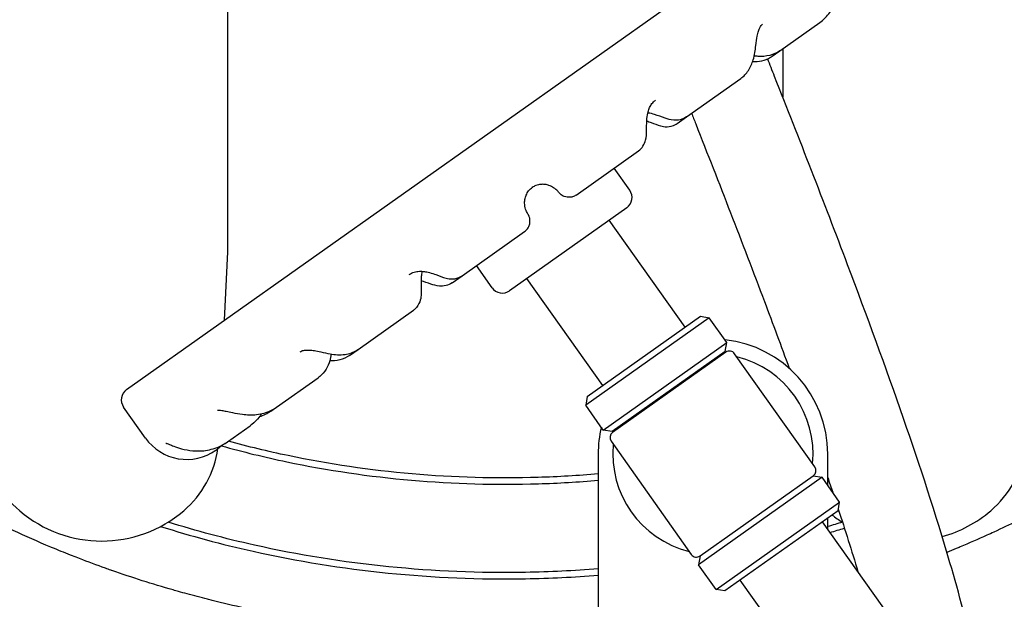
# Model space of a CAD drawing. Header units: inches. Extents: x 18 to 846, y -44 to 561.
# Tile 511 of 637: x 726.8 to 736.56, y 105.44 to 111.18. Entities that reach past the tile are written whole.
import ezdxf

# ---------------------------------------------------------------- set-up
doc = ezdxf.new("R2010")
doc.units = ezdxf.units.IN
doc.header["$LTSCALE"] = 24
doc.header["$MEASUREMENT"] = 0
doc.layers.add('Visible (ANSI)', color=7, linetype='Continuous', lineweight=30)

msp = doc.modelspace()

# ---------------------------------------------------------------- linework, layer by layer
at = {"layer": 'Visible (ANSI)'}
for p, q in [((728.86118, 110.84296), (728.86118, 114.44504)), ((727.85833, 107.5193), (735.00092, 112.5736)), ((734.33139, 110.87477), (734.72751, 111.15508)), ((734.2582, 110.82298), (734.33139, 110.87477)), ((734.36118, 110.89586), (734.36118, 110.84296)), ((728.86118, 108.88259), (728.86118, 110.84296)), ((734.36118, 110.84296), (734.36118, 110.41778)), ((733.40683, 110.22053), (733.94577, 110.60189)), ((733.31347, 110.15446), (733.40683, 110.22053)), ((732.31345, 109.44683), (732.93021, 109.88326)), ((732.84461, 109.49412), (732.68968, 109.71306)), ((732.81478, 109.31988), (731.654, 108.49848)), ((733.39346, 108.13681), (732.64254, 109.198)), ((731.18315, 108.64699), (731.80333, 109.08585)), ((728.82883, 108.20608), (728.86118, 108.88259)), ((731.47976, 108.52832), (731.32483, 108.74725)), ((731.08431, 108.57705), (731.18315, 108.64699)), ((732.57716, 107.55918), (731.82624, 108.62036)), ((730.15225, 107.9175), (730.70105, 108.30585)), ((732.42411, 107.45087), (733.54652, 108.24512)), ((733.54652, 108.24512), (733.63364, 108.2302)), ((733.63364, 108.2302), (732.40919, 107.36375)), ((733.80693, 107.98531), (733.63364, 108.2302)), ((732.58248, 107.11886), (733.80693, 107.98531)), ((733.79201, 107.89819), (733.80693, 107.98531)), ((730.06875, 107.85841), (730.15225, 107.9175)), ((733.79201, 107.89819), (732.6696, 107.10395)), ((733.79779, 107.89003), (732.67538, 107.09578)), ((734.67915, 106.75271), (733.88491, 107.87511)), ((733.64473, 107.78172), (733.63895, 107.78989)), ((734.41484, 107.76073), (734.41586, 107.73935)), ((729.34508, 107.34633), (729.75632, 107.63733)), ((732.42411, 107.45087), (732.40919, 107.36375)), ((732.58248, 107.11886), (732.40919, 107.36375)), ((728.04511, 107.03895), (727.8285, 107.34506)), ((729.28701, 107.30523), (729.34508, 107.34633)), ((728.85902, 107.00237), (729.08308, 107.16093)), ((732.82843, 107.20409), (732.82266, 107.21225)), ((732.6696, 107.10395), (732.58248, 107.11886)), ((728.83337, 106.98422), (728.85902, 107.00237)), ((732.66046, 107.00866), (733.45471, 105.88626)), ((728.74207, 106.91962), (728.76254, 106.93411)), ((732.53231, 106.88068), (732.53231, 105.3499)), ((734.80731, 106.5716), (734.80731, 106.88068)), ((734.75136, 106.65067), (733.52691, 105.78422)), ((733.54183, 105.87134), (734.66424, 106.66558)), ((734.66424, 106.66558), (734.75136, 106.65067)), ((734.92465, 106.40578), (734.75136, 106.65067)), ((733.7002, 105.53933), (734.92465, 106.40578)), ((734.90973, 106.31866), (734.92465, 106.40578)), ((734.90973, 106.31866), (733.78732, 105.52441)), ((735.43539, 105.2512), (734.75667, 106.21035)), ((734.80731, 106.1388), (734.80731, 106.24618)), ((733.54183, 105.87134), (733.52691, 105.78422)), ((733.7002, 105.53933), (733.52691, 105.78422)), ((734.6191, 104.67357), (733.94038, 105.63272)), ((733.78732, 105.52441), (733.7002, 105.53933))]:
    msp.add_line(p, q, dxfattribs=at)
for centre, radius, start, end in [((731.61118, 111.644), 14.5, 101.940544, 198.821487), ((731.61118, 111.644), 14.5, 341.178513, 78.059456), ((731.61118, 111.644), 12.75, 103.608961, 257.832657), ((731.61118, 111.644), 12.75, 304.209033, 76.391039), ((732.74257, 109.42191), 0.125, 305.284259, 35.284259), ((731.5818, 108.60052), 0.125, 215.284259, 305.284259), ((733.66981, 106.88068), 1.1375, 0, 84.034652), ((733.66981, 106.88068), 0.9925, 84.367988, 85.257404), ((733.83389, 107.83901), 0.0625, 35.284259, 125.284259), ((733.66981, 106.88068), 0.9925, 354.367988, 76.20053), ((727.93053, 107.41727), 0.125, 125.284259, 215.284259), ((733.66981, 106.88068), 1.1375, 166.533866, 180), ((732.71148, 107.04476), 0.0625, 125.284259, 215.284259), ((733.66981, 106.88068), 0.9925, 165.311115, 166.20053), ((731.61118, 111.644), 13.375, 200.472453, 260.876039), ((731.61118, 111.644), 12.875, 201.305447, 258.337129), ((728.45326, 107.32777), 0.5, 215.284259, 305.284259), ((733.66981, 106.88068), 0.9925, 174.367988, 256.20053), ((727.44859, 107.0791), 1, 187.965548, 229.428759), ((727.77378, 107.0791), 1, 310.571241, 351.693692), ((735.77378, 107.0791), 1, 310.571241, 352.034452), ((734.62813, 106.7166), 0.0625, 305.284259, 35.284259), ((727.61118, 107.269), 1.25, 229.428759, 310.571241), ((735.61118, 107.269), 1.25, 285.325033, 310.571241), ((735.61118, 107.269), 1.25, 232.529525, 238.264999), ((733.50573, 105.92236), 0.0625, 215.284259, 305.284259)]:
    msp.add_arc(centre, radius, start, end, dxfattribs=at)
for points, knots in [([(733.56796, 120.05309), (733.75682, 120.02222), (733.94541, 119.98671), (734.1332, 119.94654), (734.14466, 119.94409), (734.15612, 119.94162), (734.16757, 119.93914), (734.27401, 119.91603), (734.38018, 119.89143), (734.48599, 119.86533), (734.49881, 119.86217), (734.51164, 119.85898), (734.52445, 119.85577), (734.74474, 119.80063), (734.96338, 119.73899), (735.17953, 119.67091), (735.19495, 119.66605), (735.21036, 119.66116), (735.22575, 119.65624), (735.31221, 119.6286), (735.39826, 119.59992), (735.48385, 119.57023), (735.49561, 119.56615), (735.50737, 119.56204), (735.51912, 119.55792), (735.53582, 119.55206), (735.55252, 119.54616), (735.5692, 119.54022), (735.77575, 119.46665), (735.98107, 119.38652), (736.18409, 119.29985), (736.2025, 119.29199), (736.22088, 119.28408), (736.23925, 119.27612), (736.32942, 119.23701), (736.41909, 119.19662), (736.50818, 119.15496), (736.52711, 119.14611), (736.54601, 119.1372), (736.56488, 119.12823), (736.60977, 119.10691), (736.6545, 119.08526), (736.69905, 119.06329), (736.84644, 118.99062), (736.99194, 118.91444), (737.1351, 118.83488), (737.15509, 118.82377), (737.17504, 118.8126), (737.19493, 118.80136), (737.22348, 118.78524), (737.25193, 118.76898), (737.28028, 118.75259), (737.31754, 118.73104), (737.35471, 118.70922), (737.39179, 118.68711), (737.40679, 118.67817), (737.42178, 118.66918), (737.43675, 118.66014), (737.45733, 118.64772), (737.47788, 118.63521), (737.4984, 118.62261), (737.68367, 118.50887), (737.8662, 118.38809), (738.04441, 118.26061), (738.06447, 118.24626), (738.08447, 118.23183), (738.10441, 118.21732), (738.18613, 118.15785), (738.2669, 118.09697), (738.34658, 118.03473), (738.36586, 118.01967), (738.38508, 118.00453), (738.40424, 117.98931), (738.54735, 117.87558), (738.68683, 117.7574), (738.82156, 117.63551), (738.85263, 117.6074), (738.88356, 117.57899), (738.91434, 117.55028), (738.91606, 117.54868), (738.91778, 117.54708), (738.91949, 117.54548), (738.93572, 117.53031), (738.95191, 117.51507), (738.96805, 117.49974), (739.03995, 117.43148), (739.11094, 117.3616), (739.1808, 117.29021), (739.19752, 117.27313), (739.21417, 117.25596), (739.23076, 117.2387), (739.34303, 117.12189), (739.45221, 117.00116), (739.55749, 116.87698), (739.57138, 116.86059), (739.5852, 116.84415), (739.59896, 116.82765), (739.62488, 116.79654), (739.65056, 116.76523), (739.67598, 116.73372), (739.68887, 116.71773), (739.7017, 116.70169), (739.71446, 116.6856), (739.77843, 116.60496), (739.84069, 116.52306), (739.90109, 116.44004), (739.91216, 116.42482), (739.92317, 116.40956), (739.93412, 116.39427), (739.95886, 116.35971), (739.98327, 116.32496), (740.00735, 116.29004), (740.01767, 116.27509), (740.02792, 116.2601), (740.03811, 116.24509), (740.04108, 116.2407), (740.04405, 116.23632), (740.04701, 116.23193), (740.10204, 116.15044), (740.15568, 116.06738), (740.20777, 115.98283), (740.21655, 115.96859), (740.22528, 115.95431), (740.23396, 115.93998), (740.25713, 115.90177), (740.27998, 115.86326), (740.30249, 115.82446), (740.31025, 115.81107), (740.31798, 115.79764), (740.32567, 115.78419), (740.37914, 115.69059), (740.43067, 115.59527), (740.47994, 115.49862), (740.4854, 115.48792), (740.49082, 115.47721), (740.49622, 115.46648), (740.51866, 115.42188), (740.5406, 115.37703), (740.56204, 115.33193), (740.56635, 115.32287), (740.57063, 115.3138), (740.5749, 115.30471), (740.62344, 115.20142), (740.66931, 115.09689), (740.71236, 114.99135), (740.71468, 114.98566), (740.717, 114.97996), (740.7193, 114.97426), (740.74029, 114.92238), (740.7606, 114.87026), (740.78022, 114.81794), (740.78175, 114.81386), (740.78327, 114.80979), (740.78479, 114.80571), (740.81957, 114.71235), (740.85213, 114.61832), (740.88242, 114.52378), (740.88839, 114.50513), (740.89429, 114.48643), (740.9001, 114.46769), (740.90048, 114.46647), (740.90086, 114.46524), (740.90124, 114.46401), (740.91896, 114.40674), (740.93593, 114.34905), (740.95207, 114.29108), (740.95215, 114.29079), (740.95223, 114.29051), (740.95231, 114.29023), (740.98433, 114.17518), (741.01316, 114.05888), (741.03863, 113.94161), (741.03951, 113.93757), (741.04039, 113.93353), (741.04126, 113.92949), (741.05299, 113.87497), (741.06399, 113.82024), (741.07426, 113.76533), (741.07542, 113.75911), (741.07657, 113.75289), (741.07772, 113.74667), (741.0982, 113.63521), (741.11565, 113.52301), (741.12996, 113.4103), (741.13135, 113.39933), (741.13272, 113.38835), (741.13405, 113.37738), (741.13994, 113.32888), (741.14524, 113.28035), (741.14996, 113.23181), (741.15126, 113.21847), (741.15251, 113.20513), (741.15372, 113.19179), (741.16332, 113.08569), (741.17012, 112.97957), (741.17414, 112.87362), (741.17481, 112.85594), (741.1754, 112.83827), (741.17591, 112.8206), (741.17714, 112.77842), (741.17793, 112.73627), (741.17827, 112.69417), (741.17844, 112.67435), (741.1785, 112.65453), (741.17847, 112.63473), (741.17846, 112.62505), (741.17842, 112.61538), (741.17836, 112.6057), (741.17779, 112.51572), (741.17522, 112.42555), (741.17063, 112.33531), (741.1694, 112.31129), (741.16804, 112.28728), (741.16653, 112.26325), (741.16428, 112.22756), (741.16172, 112.19186), (741.15885, 112.15617), (741.15675, 112.13009), (741.15448, 112.10402), (741.15204, 112.07795), (741.14332, 111.98483), (741.13244, 111.89171), (741.11947, 111.79918), (741.11528, 111.76926), (741.11087, 111.73939), (741.10624, 111.70958), (741.10168, 111.6802), (741.0969, 111.65087), (741.09192, 111.62161), (741.08658, 111.59018), (741.08099, 111.55882), (741.07517, 111.52754), (741.05901, 111.44075), (741.04103, 111.35453), (741.02129, 111.26896), (741.01354, 111.23534), (741.00551, 111.20182), (740.99722, 111.1684), (740.99533, 111.16078), (740.99342, 111.15316), (740.9915, 111.14555), (740.98717, 111.12838), (740.98277, 111.11125), (740.9783, 111.09415), (740.96933, 111.05981), (740.96008, 111.0256), (740.95056, 110.99151), (740.92878, 110.91356), (740.90556, 110.83627), (740.88097, 110.7597), (740.87275, 110.7341), (740.86437, 110.70859), (740.85585, 110.68316), (740.85261, 110.67349), (740.84934, 110.66382), (740.84605, 110.65416), (740.83991, 110.63612), (740.83368, 110.6181), (740.82737, 110.6001), (740.81488, 110.56446), (740.80206, 110.5289), (740.78893, 110.49343), (740.76303, 110.42354), (740.7359, 110.35401), (740.70756, 110.28492), (740.69275, 110.24882), (740.67761, 110.21284), (740.66215, 110.17699), (740.65531, 110.16113), (740.64841, 110.1453), (740.64145, 110.12949), (740.62549, 110.09328), (740.60921, 110.05721), (740.5926, 110.02128), (740.58416, 110.00301), (740.57563, 109.98478), (740.56702, 109.96659), (740.5443, 109.91858), (740.521, 109.87082), (740.49714, 109.82335), (740.47888, 109.78703), (740.46029, 109.75087), (740.44138, 109.71489), (740.43399, 109.70082), (740.42655, 109.68679), (740.41906, 109.67278), (740.39964, 109.63644), (740.37991, 109.60031), (740.35988, 109.56441), (740.33743, 109.52417), (740.31461, 109.48422), (740.29143, 109.44456), (740.27821, 109.42194), (740.26488, 109.39942), (740.25143, 109.377), (740.22987, 109.34103), (740.20801, 109.30531), (740.18586, 109.26984), (740.17795, 109.25716), (740.17, 109.24452), (740.16201, 109.2319), (740.13943, 109.19623), (740.11656, 109.16083), (740.09343, 109.12569), (740.05697, 109.07031), (740.01984, 109.01559), (739.98208, 108.96155), (739.94613, 108.91009), (739.90947, 108.85905), (739.87214, 108.80845), (739.84692, 108.77427), (739.82139, 108.74028), (739.79555, 108.7065), (739.75175, 108.64923), (739.70709, 108.59256), (739.6616, 108.53652), (739.63527, 108.50408), (739.60866, 108.47184), (739.58179, 108.43983), (739.53429, 108.38324), (739.48596, 108.32733), (739.43685, 108.27213), (739.36024, 108.18602), (739.28174, 108.10164), (739.20157, 108.0191), (739.17419, 107.9909), (739.14661, 107.96293), (739.11884, 107.93517), (739.06432, 107.88065), (739.00908, 107.82698), (738.95319, 107.77418), (738.93648, 107.7584), (738.91972, 107.7427), (738.90291, 107.72708), (738.89135, 107.71634), (738.87976, 107.70563), (738.86815, 107.69497), (738.83132, 107.66114), (738.79423, 107.62768), (738.7569, 107.5946), (738.73628, 107.57633), (738.71559, 107.55818), (738.69483, 107.54015), (738.61207, 107.46824), (738.52777, 107.39782), (738.44215, 107.329), (738.41119, 107.30412), (738.38006, 107.27944), (738.34876, 107.25498), (738.29368, 107.21193), (738.23807, 107.16952), (738.18198, 107.12777), (738.15066, 107.10446), (738.11918, 107.08135), (738.08756, 107.05845), (738.08609, 107.05739), (738.08462, 107.05632), (738.08315, 107.05526), (737.93714, 106.94965), (737.78799, 106.84842), (737.63626, 106.75165), (737.60651, 106.73269), (737.57667, 106.71389), (737.54674, 106.69526), (737.4821, 106.65505), (737.41702, 106.61564), (737.35155, 106.57704), (737.32357, 106.56054), (737.29552, 106.54419), (737.26741, 106.52799), (737.21935, 106.5003), (737.1711, 106.47305), (737.12266, 106.44622), (737.1207, 106.44513), (737.11874, 106.44405), (737.11678, 106.44296), (736.9994, 106.37807), (736.8806, 106.3155), (736.76053, 106.25529), (736.7355, 106.24274), (736.71042, 106.23029), (736.68528, 106.21794), (736.60901, 106.18048), (736.53226, 106.14396), (736.45505, 106.10838), (736.43126, 106.09742), (736.40743, 106.08655), (736.38356, 106.07577), (736.29592, 106.03618), (736.20772, 105.9978), (736.11903, 105.96064), (736.10609, 105.95521), (736.09313, 105.94981), (736.08017, 105.94444), (736.04971, 105.93182), (736.0192, 105.91934), (735.98863, 105.90701)], [0, 0, 0, 0, 0.01079038, 0.01079038, 0.01079038, 0.01144877, 0.01144877, 0.01144877, 0.01756808, 0.01756808, 0.01756808, 0.01830987, 0.01830987, 0.01830987, 0.03106085, 0.03106085, 0.03106085, 0.03197045, 0.03197045, 0.03197045, 0.03707926, 0.03707926, 0.03707926, 0.03778127, 0.03778127, 0.03778127, 0.03877888, 0.03877888, 0.03877888, 0.05112737, 0.05112737, 0.05112737, 0.05224684, 0.05224684, 0.05224684, 0.05774286, 0.05774286, 0.05774286, 0.05891065, 0.05891065, 0.05891065, 0.06168798, 0.06168798, 0.06168798, 0.07087448, 0.07087448, 0.07087448, 0.07215735, 0.07215735, 0.07215735, 0.07399765, 0.07399765, 0.07399765, 0.07641645, 0.07641645, 0.07641645, 0.07739504, 0.07739504, 0.07739504, 0.07874059, 0.07874059, 0.07874059, 0.09089101, 0.09089101, 0.09089101, 0.09225833, 0.09225833, 0.09225833, 0.09786091, 0.09786091, 0.09786091, 0.09921692, 0.09921692, 0.09921692, 0.10934859, 0.10934859, 0.10934859, 0.1116853, 0.1116853, 0.1116853, 0.11181565, 0.11181565, 0.11181565, 0.11304859, 0.11304859, 0.11304859, 0.11854059, 0.11854059, 0.11854059, 0.11985492, 0.11985492, 0.11985492, 0.12875114, 0.12875114, 0.12875114, 0.12992488, 0.12992488, 0.12992488, 0.13213725, 0.13213725, 0.13213725, 0.13325962, 0.13325962, 0.13325962, 0.13888546, 0.13888546, 0.13888546, 0.13991699, 0.13991699, 0.13991699, 0.14224804, 0.14224804, 0.14224804, 0.14324629, 0.14324629, 0.14324629, 0.1435377, 0.1435377, 0.1435377, 0.14894829, 0.14894829, 0.14894829, 0.14985972, 0.14985972, 0.14985972, 0.15229084, 0.15229084, 0.15229084, 0.15312986, 0.15312986, 0.15312986, 0.15896487, 0.15896487, 0.15896487, 0.15961073, 0.15961073, 0.15961073, 0.16229549, 0.16229549, 0.16229549, 0.16283511, 0.16283511, 0.16283511, 0.16897225, 0.16897225, 0.16897225, 0.16930348, 0.16930348, 0.16930348, 0.17231707, 0.17231707, 0.17231707, 0.1725517, 0.1725517, 0.1725517, 0.17792504, 0.17792504, 0.17792504, 0.178985, 0.178985, 0.178985, 0.17905439, 0.17905439, 0.17905439, 0.18229283, 0.18229283, 0.18229283, 0.18230853, 0.18230853, 0.18230853, 0.18873502, 0.18873502, 0.18873502, 0.18895648, 0.18895648, 0.18895648, 0.19194243, 0.19194243, 0.19194243, 0.1922804, 0.1922804, 0.1922804, 0.19833675, 0.19833675, 0.19833675, 0.19892617, 0.19892617, 0.19892617, 0.20153116, 0.20153116, 0.20153116, 0.20224716, 0.20224716, 0.20224716, 0.20794059, 0.20794059, 0.20794059, 0.20889037, 0.20889037, 0.20889037, 0.21115826, 0.21115826, 0.21115826, 0.21222596, 0.21222596, 0.21222596, 0.21274784, 0.21274784, 0.21274784, 0.21760256, 0.21760256, 0.21760256, 0.21889455, 0.21889455, 0.21889455, 0.22081427, 0.22081427, 0.22081427, 0.22221665, 0.22221665, 0.22221665, 0.22722592, 0.22722592, 0.22722592, 0.2288459, 0.2288459, 0.2288459, 0.2304425, 0.2304425, 0.2304425, 0.23215683, 0.23215683, 0.23215683, 0.23691219, 0.23691219, 0.23691219, 0.23878083, 0.23878083, 0.23878083, 0.23920716, 0.23920716, 0.23920716, 0.24016832, 0.24016832, 0.24016832, 0.24209777, 0.24209777, 0.24209777, 0.24650932, 0.24650932, 0.24650932, 0.24798402, 0.24798402, 0.24798402, 0.24854499, 0.24854499, 0.24854499, 0.24959243, 0.24959243, 0.24959243, 0.25166721, 0.25166721, 0.25166721, 0.25575648, 0.25575648, 0.25575648, 0.25789262, 0.25789262, 0.25789262, 0.25883761, 0.25883761, 0.25883761, 0.2610015, 0.2610015, 0.2610015, 0.26210154, 0.26210154, 0.26210154, 0.26500469, 0.26500469, 0.26500469, 0.26722569, 0.26722569, 0.26722569, 0.26809375, 0.26809375, 0.26809375, 0.27034676, 0.27034676, 0.27034676, 0.27287219, 0.27287219, 0.27287219, 0.27431215, 0.27431215, 0.27431215, 0.27662186, 0.27662186, 0.27662186, 0.27744767, 0.27744767, 0.27744767, 0.27978229, 0.27978229, 0.27978229, 0.28346173, 0.28346173, 0.28346173, 0.28696535, 0.28696535, 0.28696535, 0.28933264, 0.28933264, 0.28933264, 0.29334652, 0.29334652, 0.29334652, 0.29567039, 0.29567039, 0.29567039, 0.29977824, 0.29977824, 0.29977824, 0.30618691, 0.30618691, 0.30618691, 0.30837588, 0.30837588, 0.30837588, 0.31267455, 0.31267455, 0.31267455, 0.31395918, 0.31395918, 0.31395918, 0.31484219, 0.31484219, 0.31484219, 0.31764331, 0.31764331, 0.31764331, 0.31919023, 0.31919023, 0.31919023, 0.32535777, 0.32535777, 0.32535777, 0.32758773, 0.32758773, 0.32758773, 0.33151198, 0.33151198, 0.33151198, 0.33370286, 0.33370286, 0.33370286, 0.33380468, 0.33380468, 0.33380468, 0.34391678, 0.34391678, 0.34391678, 0.34589904, 0.34589904, 0.34589904, 0.35017903, 0.35017903, 0.35017903, 0.35200789, 0.35200789, 0.35200789, 0.35513353, 0.35513353, 0.35513353, 0.35526006, 0.35526006, 0.35526006, 0.36283109, 0.36283109, 0.36283109, 0.36440943, 0.36440943, 0.36440943, 0.36919787, 0.36919787, 0.36919787, 0.37067312, 0.37067312, 0.37067312, 0.37608944, 0.37608944, 0.37608944, 0.37687987, 0.37687987, 0.37687987, 0.37873666, 0.37873666, 0.37873666, 0.37873666]), ([(732.51791, 105.11038), (732.51229, 105.10997), (732.50666, 105.10955), (732.50103, 105.10914), (732.49598, 105.10877), (732.49093, 105.1084), (732.48588, 105.10804), (732.26203, 105.09197), (732.03781, 105.08209), (731.8138, 105.07838), (731.81277, 105.07837), (731.81174, 105.07835), (731.81071, 105.07833), (731.72427, 105.07692), (731.63786, 105.07643), (731.55148, 105.07685), (731.52493, 105.07698), (731.49838, 105.0772), (731.47181, 105.0775), (731.47108, 105.07751), (731.47035, 105.07752), (731.46962, 105.07752), (731.24033, 105.08018), (731.01059, 105.08929), (730.78122, 105.10491), (730.77674, 105.10522), (730.77226, 105.10552), (730.76779, 105.10583), (730.65522, 105.11363), (730.54275, 105.12298), (730.43047, 105.13391), (730.42399, 105.13454), (730.41751, 105.13517), (730.41103, 105.13581), (730.18435, 105.15823), (729.95851, 105.18703), (729.73405, 105.22217), (729.72355, 105.22381), (729.71305, 105.22547), (729.70256, 105.22714), (729.66868, 105.23253), (729.63485, 105.23807), (729.60105, 105.24376), (729.5302, 105.25567), (729.45939, 105.26824), (729.38865, 105.28146), (729.37635, 105.28376), (729.36404, 105.28608), (729.35174, 105.28842), (729.13572, 105.32951), (728.9204, 105.37672), (728.70661, 105.43006), (728.6908, 105.434), (728.67499, 105.43798), (728.6592, 105.44199), (728.59189, 105.45909), (728.52474, 105.47679), (728.45778, 105.4951), (728.42876, 105.50304), (728.39977, 105.51109), (728.37082, 105.51925), (728.35332, 105.52418), (728.33584, 105.52916), (728.31837, 105.53417), (728.11423, 105.59279), (727.91202, 105.65706), (727.71234, 105.7269), (727.70859, 105.72821), (727.70484, 105.72952), (727.7011, 105.73084), (727.68399, 105.73684), (727.6669, 105.74289), (727.64981, 105.74898), (727.56297, 105.77995), (727.47637, 105.81206), (727.39009, 105.84532), (727.36769, 105.85396), (727.34532, 105.86267), (727.32297, 105.87146), (727.26253, 105.89522), (727.20227, 105.91955), (727.1422, 105.94444), (727.12993, 105.94953), (727.11767, 105.95463), (727.10542, 105.95976), (726.98006, 106.01227), (726.8556, 106.06722), (726.73232, 106.12459), (726.70743, 106.13617), (726.68259, 106.14785), (726.6578, 106.15962), (726.57108, 106.20082), (726.48496, 106.24322), (726.39955, 106.28679), (726.37351, 106.30008), (726.34753, 106.31347), (726.32162, 106.32698), (726.24906, 106.36479), (726.17704, 106.40346), (726.1056, 106.44296), (726.0587, 106.46889), (726.01206, 106.49518), (725.96569, 106.52182), (725.89661, 106.56151), (725.82785, 106.60213), (725.7595, 106.64369), (725.73114, 106.66093), (725.70284, 106.67833), (725.67462, 106.69589), (725.59974, 106.7425), (725.52537, 106.79022), (725.45162, 106.83905), (725.42262, 106.85825), (725.39373, 106.87761), (725.36493, 106.89715), (725.28661, 106.95027), (725.20904, 107.00465), (725.13232, 107.06025), (725.04155, 107.12604), (724.95197, 107.19354), (724.86376, 107.26269), (724.83436, 107.28573), (724.80512, 107.30896), (724.77604, 107.33236), (724.71177, 107.38409), (724.64828, 107.43669), (724.58568, 107.49009), (724.55625, 107.51519), (724.52702, 107.54048), (724.49799, 107.56594), (724.48712, 107.57547), (724.47628, 107.58502), (724.46547, 107.5946), (724.46193, 107.59774), (724.45839, 107.60088), (724.45485, 107.60403), (724.41045, 107.6435), (724.36636, 107.68355), (724.32261, 107.72415), (724.23481, 107.80565), (724.1484, 107.88939), (724.06371, 107.97526), (724.03481, 108.00455), (724.00612, 108.03409), (723.97764, 108.06388), (723.92417, 108.11979), (723.87145, 108.17655), (723.81955, 108.23412), (723.80817, 108.24675), (723.79683, 108.25942), (723.78552, 108.27213), (723.76911, 108.29058), (723.75278, 108.30911), (723.73653, 108.32772), (723.64547, 108.43207), (723.55717, 108.53893), (723.47201, 108.64802), (723.44613, 108.68117), (723.42054, 108.71453), (723.39525, 108.74809), (723.38341, 108.76379), (723.37165, 108.77953), (723.35995, 108.79531), (723.33482, 108.82921), (723.31001, 108.86329), (723.28551, 108.89757), (723.26119, 108.93158), (723.23719, 108.96578), (723.21351, 109.00015), (723.19146, 109.03215), (723.16962, 109.0644), (723.14799, 109.09691), (723.1245, 109.13221), (723.10128, 109.1678), (723.07832, 109.20368), (723.06802, 109.21979), (723.05777, 109.23595), (723.04758, 109.25217), (723.02512, 109.2879), (723.00293, 109.32393), (722.98105, 109.36019), (722.96424, 109.38805), (722.94761, 109.41604), (722.93116, 109.44418), (722.90654, 109.4863), (722.88234, 109.52872), (722.85858, 109.57143), (722.8386, 109.60734), (722.81893, 109.64345), (722.79959, 109.67975), (722.78986, 109.698), (722.78022, 109.71629), (722.77065, 109.73464), (722.75198, 109.77046), (722.73361, 109.80647), (722.71557, 109.84265), (722.69508, 109.88375), (722.675, 109.92507), (722.65535, 109.96659), (722.63958, 109.99991), (722.62409, 110.03336), (722.60887, 110.06693), (722.59273, 110.10257), (722.5769, 110.13835), (722.56139, 110.17426), (722.55252, 110.19481), (722.54376, 110.21539), (722.5351, 110.23602), (722.52021, 110.27149), (722.50564, 110.30709), (722.49139, 110.3428), (722.46012, 110.42116), (722.43041, 110.50005), (722.4023, 110.57938), (722.38988, 110.61444), (722.37777, 110.64958), (722.36597, 110.6848), (722.36409, 110.69042), (722.36222, 110.69604), (722.36035, 110.70166), (722.35467, 110.71878), (722.34905, 110.73595), (722.3435, 110.75317), (722.33229, 110.78795), (722.32135, 110.82291), (722.31069, 110.85806), (722.28569, 110.94049), (722.26222, 111.02394), (722.24039, 111.10827), (722.23718, 111.12068), (722.23401, 111.1331), (722.23087, 111.14555), (722.22559, 111.16649), (722.22041, 111.18748), (722.21534, 111.20852), (722.20884, 111.23544), (722.20252, 111.26244), (722.19638, 111.28949), (722.18913, 111.32141), (722.18213, 111.35341), (722.17538, 111.38548), (722.14374, 111.53575), (722.11763, 111.68757), (722.09729, 111.84019), (722.09367, 111.86734), (722.09024, 111.89451), (722.08698, 111.9217), (722.06064, 112.14191), (722.04636, 112.3635), (722.04418, 112.58421), (722.04399, 112.60415), (722.04389, 112.62408), (722.04389, 112.644)], [0.44592512, 0.44592512, 0.44592512, 0.44592512, 0.44624305, 0.44624305, 0.44624305, 0.44652836, 0.44652836, 0.44652836, 0.45917487, 0.45917487, 0.45917487, 0.45923303, 0.45923303, 0.45923303, 0.46411314, 0.46411314, 0.46411314, 0.46561321, 0.46561321, 0.46561321, 0.4656545, 0.4656545, 0.4656545, 0.47860252, 0.47860252, 0.47860252, 0.47885529, 0.47885529, 0.47885529, 0.48520997, 0.48520997, 0.48520997, 0.48557678, 0.48557678, 0.48557678, 0.49840856, 0.49840856, 0.49840856, 0.49900895, 0.49900895, 0.49900895, 0.50094645, 0.50094645, 0.50094645, 0.50500758, 0.50500758, 0.50500758, 0.5057142, 0.5057142, 0.5057142, 0.5181201, 0.5181201, 0.5181201, 0.51903767, 0.51903767, 0.51903767, 0.52294765, 0.52294765, 0.52294765, 0.52464227, 0.52464227, 0.52464227, 0.52566643, 0.52566643, 0.52566643, 0.53763393, 0.53763393, 0.53763393, 0.53785865, 0.53785865, 0.53785865, 0.53888419, 0.53888419, 0.53888419, 0.54409695, 0.54409695, 0.54409695, 0.54545002, 0.54545002, 0.54545002, 0.54910892, 0.54910892, 0.54910892, 0.54985628, 0.54985628, 0.54985628, 0.55750363, 0.55750363, 0.55750363, 0.55904744, 0.55904744, 0.55904744, 0.56444859, 0.56444859, 0.56444859, 0.56609544, 0.56609544, 0.56609544, 0.57070762, 0.57070762, 0.57070762, 0.57373501, 0.57373501, 0.57373501, 0.57824481, 0.57824481, 0.57824481, 0.580116, 0.580116, 0.580116, 0.58508171, 0.58508171, 0.58508171, 0.58703376, 0.58703376, 0.58703376, 0.59234267, 0.59234267, 0.59234267, 0.59862474, 0.59862474, 0.59862474, 0.60071839, 0.60071839, 0.60071839, 0.60534489, 0.60534489, 0.60534489, 0.6075201, 0.6075201, 0.6075201, 0.60833423, 0.60833423, 0.60833423, 0.60860114, 0.60860114, 0.60860114, 0.61195112, 0.61195112, 0.61195112, 0.61867522, 0.61867522, 0.61867522, 0.62096918, 0.62096918, 0.62096918, 0.62527587, 0.62527587, 0.62527587, 0.62622063, 0.62622063, 0.62622063, 0.62759251, 0.62759251, 0.62759251, 0.63528419, 0.63528419, 0.63528419, 0.63762193, 0.63762193, 0.63762193, 0.63871554, 0.63871554, 0.63871554, 0.64106402, 0.64106402, 0.64106402, 0.64339464, 0.64339464, 0.64339464, 0.64556468, 0.64556468, 0.64556468, 0.64792095, 0.64792095, 0.64792095, 0.64897857, 0.64897857, 0.64897857, 0.65130863, 0.65130863, 0.65130863, 0.65309875, 0.65309875, 0.65309875, 0.65577883, 0.65577883, 0.65577883, 0.65803178, 0.65803178, 0.65803178, 0.6591642, 0.6591642, 0.6591642, 0.66137601, 0.66137601, 0.66137601, 0.66388838, 0.66388838, 0.66388838, 0.66590428, 0.66590428, 0.66590428, 0.66804425, 0.66804425, 0.66804425, 0.6692684, 0.6692684, 0.6692684, 0.67137378, 0.67137378, 0.67137378, 0.67599421, 0.67599421, 0.67599421, 0.67803638, 0.67803638, 0.67803638, 0.67836216, 0.67836216, 0.67836216, 0.67935442, 0.67935442, 0.67935442, 0.68135842, 0.68135842, 0.68135842, 0.6860584, 0.6860584, 0.6860584, 0.68674973, 0.68674973, 0.68674973, 0.68791288, 0.68791288, 0.68791288, 0.6894007, 0.6894007, 0.6894007, 0.6911566, 0.6911566, 0.6911566, 0.69938458, 0.69938458, 0.69938458, 0.70084809, 0.70084809, 0.70084809, 0.71269961, 0.71269961, 0.71269961, 0.71377035, 0.71377035, 0.71377035, 0.71377035]), ([(734.72751, 111.15508), (734.76609, 111.18238), (734.80027, 111.21689), (734.85586, 111.29533), (734.87711, 111.33991), (734.90849, 111.43368), (734.9179, 111.48298), (734.92939, 111.56252), (734.93278, 111.59416), (734.93869, 111.63959), (734.94115, 111.6556), (734.94573, 111.67812), (734.9478, 111.6859), (734.95107, 111.69582), (734.95234, 111.6986), (734.95305, 111.69998), (734.95314, 111.70013), (734.95314, 111.70013)], [10.5944063, 10.5944063, 10.5944063, 10.5944063, 10.8809829, 10.8809829, 11.1788497, 11.1788497, 11.4970001, 11.4970001, 11.7365947, 11.7365947, 11.9050048, 11.9050048, 12.0363899, 12.0363899, 12.149903, 12.149903, 12.1857901, 12.1857901, 12.1857901, 12.1857901]), ([(733.94577, 110.60189), (733.97556, 110.62298), (734.00122, 110.65003), (734.04323, 110.71335), (734.058, 110.7493), (734.08237, 110.83366), (734.08877, 110.88185), (734.09932, 110.96125), (734.10352, 110.99288), (734.11271, 111.03952), (734.11696, 111.05645), (734.12574, 111.08344), (734.13023, 111.09429), (734.13947, 111.11233), (734.14416, 111.1194), (734.1535, 111.13085), (734.15804, 111.13493), (734.16222, 111.13789)], [7.0438395, 7.0438395, 7.0438395, 7.0438395, 7.2827915, 7.2827915, 7.5489996, 7.5489996, 7.9046756, 7.9046756, 8.1633181, 8.1633181, 8.3375848, 8.3375848, 8.491579, 8.491579, 8.6500373, 8.6500373, 8.8222193, 8.8222193, 8.8222193, 8.8222193]), ([(734.33139, 110.87477), (734.3016, 110.85369), (734.26805, 110.83869), (734.19481, 110.8201), (734.15543, 110.81802), (734.10461, 110.8212), (734.09141, 110.82258), (734.07825, 110.82438)], [10.60218292, 10.60218292, 10.60218292, 10.60218292, 10.83971715, 10.83971715, 11.1037435, 11.1037435, 11.19746066, 11.19746066, 11.19746066, 11.19746066]), ([(734.06379, 110.77027), (734.09297, 110.76912), (734.12298, 110.77089), (734.18345, 110.78382), (734.21378, 110.79534), (734.24707, 110.81541), (734.2527, 110.81909), (734.2582, 110.82298)], [4.87393044, 4.87393044, 4.87393044, 4.87393044, 5.08110287, 5.08110287, 5.29306533, 5.29306533, 5.33743846, 5.33743846, 5.33743846, 5.33743846]), ([(736.46163, 103.80098), (736.4412, 103.9661), (736.41551, 104.1304), (736.38592, 104.29383), (736.35128, 104.48518), (736.31125, 104.67534), (736.19394, 105.18031), (736.10975, 105.49322), (735.8786, 106.28467), (735.72258, 106.76022), (735.38183, 107.74353), (735.19555, 108.25077), (734.76911, 109.37992), (734.52645, 110.00082), (734.25781, 110.67912), (734.23458, 110.73771), (734.21132, 110.7963)], [12.0182204, 12.0182204, 12.0182204, 12.0182204, 13.2760106, 13.2760106, 13.2760106, 14.7487208, 14.7487208, 17.2084432, 17.2084432, 21.0137403, 21.0137403, 25.126851, 25.126851, 30.2041559, 30.2041559, 30.6843454, 30.6843454, 30.6843454, 30.6843454]), ([(732.93021, 109.88326), (732.94883, 109.89644), (732.96464, 109.91352), (732.98941, 109.95164), (732.99727, 109.97243), (733.01047, 110.02297), (733.01173, 110.05052), (733.01311, 110.11411), (733.01184, 110.14999), (733.01531, 110.21074), (733.01816, 110.23484), (733.02691, 110.27441), (733.03179, 110.29025), (733.04369, 110.3191), (733.05064, 110.33203), (733.06716, 110.35636), (733.07709, 110.36747), (733.09143, 110.37988), (733.0953, 110.38291), (733.09924, 110.3857)], [10.5948756, 10.5948756, 10.5948756, 10.5948756, 10.7297081, 10.7297081, 10.8843909, 10.8843909, 11.1415969, 11.1415969, 11.4971823, 11.4971823, 11.7365458, 11.7365458, 11.9171261, 11.9171261, 12.0960724, 12.0960724, 12.3000118, 12.3000118, 12.3728024, 12.3728024, 12.3728024, 12.3728024]), ([(733.40683, 110.22053), (733.3882, 110.20735), (733.36681, 110.19811), (733.32256, 110.18744), (733.30026, 110.18694), (733.24797, 110.19142), (733.22142, 110.19953), (733.16042, 110.22006), (733.12639, 110.23393), (733.07069, 110.25094), (733.05011, 110.25606), (733.02814, 110.25956), (733.02595, 110.25989), (733.02378, 110.26019)], [7.0795408, 7.0795408, 7.0795408, 7.0795408, 7.2147153, 7.2147153, 7.3694813, 7.3694813, 7.6257126, 7.6257126, 7.9770388, 7.9770388, 8.1834998, 8.1834998, 8.2065019, 8.2065019, 8.2065019, 8.2065019]), ([(733.45728, 110.25623), (733.47122, 110.22101), (733.48515, 110.18579), (733.73031, 109.5654), (733.95879, 108.97923), (734.26345, 108.17104), (734.34535, 107.95101), (734.42594, 107.73055)], [9.5445186, 9.5445186, 9.5445186, 9.5445186, 9.8332257, 9.8332257, 14.629267, 14.629267, 16.4197662, 16.4197662, 16.4197662, 16.4197662]), ([(733.01359, 110.18059), (733.02809, 110.17575), (733.04233, 110.17043), (733.08706, 110.15319), (733.11579, 110.14075), (733.16927, 110.1269), (733.19016, 110.12295), (733.24054, 110.12363), (733.27159, 110.12969), (733.30448, 110.14843), (733.30905, 110.15134), (733.31347, 110.15446)], [9.7763179, 9.7763179, 9.7763179, 9.7763179, 9.92633526, 9.92633526, 10.25053592, 10.25053592, 10.42638899, 10.42638899, 10.61040394, 10.61040394, 10.64091456, 10.64091456, 10.64091456, 10.64091456]), ([(731.80333, 109.08585), (731.81424, 109.09357), (731.82376, 109.10308), (731.83907, 109.12343), (731.84446, 109.13416), (731.85277, 109.15609), (731.8546, 109.16645), (731.85686, 109.18783), (731.85608, 109.1965), (731.85394, 109.21407), (731.85215, 109.22002), (731.84912, 109.22999), (731.8478, 109.23332), (731.84543, 109.23914), (731.84444, 109.2413), (731.84225, 109.24592), (731.84126, 109.24781), (731.8383, 109.2534), (731.83692, 109.25577), (731.82995, 109.26803), (731.82411, 109.27796), (731.81139, 109.30946), (731.80529, 109.33001), (731.80228, 109.36968), (731.80286, 109.3862), (731.80841, 109.41754), (731.8127, 109.432), (731.82502, 109.46042), (731.83325, 109.47435), (731.85393, 109.5009), (731.86684, 109.51337), (731.88169, 109.52412), (731.88224, 109.52451), (731.88278, 109.5249)], [3.6867246, 3.6867246, 3.6867246, 3.6867246, 3.6915312, 3.6915312, 3.6968314, 3.6968314, 3.7038026, 3.7038026, 3.7145827, 3.7145827, 3.7320314, 3.7320314, 3.7519405, 3.7519405, 3.7750839, 3.7750839, 3.8115678, 3.8115678, 3.9003782, 3.9003782, 4.2560578, 4.2560578, 4.6117375, 4.6117375, 4.836966, 4.836966, 5.0299099, 5.0299099, 5.2322761, 5.2322761, 5.4566239, 5.4566239, 5.4651228, 5.4651228, 5.4651228, 5.4651228]), ([(732.31345, 109.44683), (732.30255, 109.43911), (732.29041, 109.4333), (732.26612, 109.42563), (732.25421, 109.42411), (732.23075, 109.42357), (732.22038, 109.4253), (732.19946, 109.43028), (732.19154, 109.4339), (732.17568, 109.44177), (732.17067, 109.44544), (732.16228, 109.45161), (732.15958, 109.45395), (732.15489, 109.45812), (732.15319, 109.45977), (732.14956, 109.46338), (732.14811, 109.46494), (732.14383, 109.46957), (732.14206, 109.47165), (732.13297, 109.48213), (732.12551, 109.49098), (732.10664, 109.50771), (732.09912, 109.51373), (732.07757, 109.5281), (732.06209, 109.53628), (732.03204, 109.54654), (732.01888, 109.54965), (731.9915, 109.55298), (731.97734, 109.55316), (731.94705, 109.55017), (731.93062, 109.54634), (731.90201, 109.53547), (731.88963, 109.52911), (731.8781, 109.52147)], [7.2461046, 7.2461046, 7.2461046, 7.2461046, 7.2508817, 7.2508817, 7.2561473, 7.2561473, 7.2630707, 7.2630707, 7.2737725, 7.2737725, 7.2910781, 7.2910781, 7.3108228, 7.3108228, 7.3338313, 7.3338313, 7.3701847, 7.3701847, 7.4588948, 7.4588948, 7.8100606, 7.8100606, 7.9856435, 7.9856435, 8.2388758, 8.2388758, 8.4153502, 8.4153502, 8.5920141, 8.5920141, 8.8016194, 8.8016194, 8.9772926, 8.9772926, 8.9772926, 8.9772926]), ([(730.65956, 108.65931), (730.67367, 108.6693), (730.69011, 108.67736), (730.72409, 108.68751), (730.74123, 108.6904), (730.77511, 108.69197), (730.79188, 108.69118), (730.82621, 108.68668), (730.8438, 108.68296), (730.88246, 108.67245), (730.90309, 108.66533), (730.95635, 108.64562), (730.98699, 108.63218), (731.04419, 108.61842), (731.0658, 108.61479), (731.11625, 108.61724), (731.14561, 108.62408), (731.17586, 108.64205), (731.17955, 108.64445), (731.18315, 108.64699)], [5.4661941, 5.4661941, 5.4661941, 5.4661941, 5.7186368, 5.7186368, 5.9293611, 5.9293611, 6.110925, 6.110925, 6.294086, 6.294086, 6.5142936, 6.5142936, 6.8706105, 6.8706105, 7.0487689, 7.0487689, 7.2229596, 7.2229596, 7.2477782, 7.2477782, 7.2477782, 7.2477782]), ([(730.78748, 108.69101), (730.78508, 108.68188), (730.78308, 108.67235), (730.7789, 108.64664), (730.77735, 108.62975), (730.77576, 108.59252), (730.77604, 108.57214), (730.77756, 108.51926), (730.7797, 108.48808), (730.77512, 108.4334), (730.77201, 108.4126), (730.75477, 108.36507), (730.73882, 108.33773), (730.71018, 108.31267), (730.7057, 108.30913), (730.70105, 108.30585)], [9.5751119, 9.5751119, 9.5751119, 9.5751119, 9.679109, 9.679109, 9.8468374, 9.8468374, 10.0465799, 10.0465799, 10.3696186, 10.3696186, 10.5454715, 10.5454715, 10.7298707, 10.7298707, 10.762156, 10.762156, 10.762156, 10.762156]), ([(731.08431, 108.57705), (731.06575, 108.56391), (731.04445, 108.5547), (731.00031, 108.54399), (730.97805, 108.54347), (730.92597, 108.54781), (730.89978, 108.55573), (730.84108, 108.57498), (730.80941, 108.58736), (730.77616, 108.59731)], [7.06910694, 7.06910694, 7.06910694, 7.06910694, 7.20384999, 7.20384999, 7.35851936, 7.35851936, 7.6148383, 7.6148383, 7.95304569, 7.95304569, 7.95304569, 7.95304569]), ([(729.57712, 107.89335), (729.58168, 107.89658), (729.5873, 107.89967), (729.60384, 107.90596), (729.61594, 107.90889), (729.64271, 107.91131), (729.65589, 107.91148), (729.68546, 107.90975), (729.70186, 107.90783), (729.73953, 107.90182), (729.76113, 107.89745), (729.81303, 107.88639), (729.84382, 107.8794), (729.92237, 107.86574), (729.97187, 107.86059), (730.06518, 107.8734), (730.10802, 107.88811), (730.14744, 107.91415), (730.14986, 107.91581), (730.15225, 107.9175)], [7.1253067, 7.1253067, 7.1253067, 7.1253067, 7.2886475, 7.2886475, 7.5021278, 7.5021278, 7.6604269, 7.6604269, 7.8196735, 7.8196735, 8.002816, 8.002816, 8.2441742, 8.2441742, 8.6017516, 8.6017516, 8.8938897, 8.8938897, 8.9131938, 8.9131938, 8.9131938, 8.9131938]), ([(729.88676, 107.872), (729.88294, 107.84969), (729.87804, 107.82729), (729.86262, 107.77651), (729.8508, 107.74812), (729.81811, 107.69479), (729.79716, 107.67002), (729.76717, 107.64531), (729.76181, 107.64122), (729.75632, 107.63733)], [4.70407884, 4.70407884, 4.70407884, 4.70407884, 4.86914042, 4.86914042, 5.08110287, 5.08110287, 5.29306533, 5.29306533, 5.33743846, 5.33743846, 5.33743846, 5.33743846]), ([(730.06875, 107.85841), (730.03896, 107.83733), (730.00491, 107.82213), (729.93666, 107.80494), (729.90323, 107.80231), (729.87071, 107.80313)], [7.04372018, 7.04372018, 7.04372018, 7.04372018, 7.28267032, 7.28267032, 7.51162629, 7.51162629, 7.51162629, 7.51162629]), ([(728.75755, 107.31496), (728.75756, 107.31496), (728.75892, 107.3153), (728.76505, 107.31579), (728.77013, 107.3159), (728.78396, 107.3151), (728.79284, 107.31415), (728.8153, 107.31077), (728.82939, 107.30812), (728.86428, 107.30094), (728.88588, 107.29612), (728.939, 107.28506), (728.97155, 107.27885), (729.05054, 107.26904), (729.09811, 107.26708), (729.19629, 107.27792), (729.2469, 107.29191), (729.31119, 107.32422), (729.32858, 107.33465), (729.34508, 107.34633)], [11.5373926, 11.5373926, 11.5373926, 11.5373926, 11.642452, 11.642452, 11.7594329, 11.7594329, 11.8813628, 11.8813628, 12.0224255, 12.0224255, 12.1954688, 12.1954688, 12.4187286, 12.4187286, 12.7163263, 12.7163263, 13.0333017, 13.0333017, 13.1571272, 13.1571272, 13.1571272, 13.1571272]), ([(729.19507, 107.28052), (729.18767, 107.26861), (729.17971, 107.25704), (729.15014, 107.21846), (729.12565, 107.19361), (729.09337, 107.16839), (729.08827, 107.1646), (729.08308, 107.16093)], [9.2444473, 9.2444473, 9.2444473, 9.2444473, 9.33050265, 9.33050265, 9.54246247, 9.54246247, 9.58137417, 9.58137417, 9.58137417, 9.58137417]), ([(728.24833, 106.9878), (728.24833, 106.9878), (728.24882, 106.98768), (728.25144, 106.98689), (728.25466, 106.98583), (728.26475, 106.98217), (728.27247, 106.97919), (728.29409, 106.9707), (728.30933, 106.96465), (728.34881, 106.95013), (728.37442, 106.94146), (728.43719, 106.92458), (728.47505, 106.9171), (728.56185, 106.90933), (728.61068, 106.91073), (728.71086, 106.92846), (728.76127, 106.94568), (728.82558, 106.98023), (728.84267, 106.99081), (728.85902, 107.00237)], [9.2692248, 9.2692248, 9.2692248, 9.2692248, 9.3130043, 9.3130043, 9.3979403, 9.3979403, 9.5122646, 9.5122646, 9.6657806, 9.6657806, 9.8615624, 9.8615624, 10.1003575, 10.1003575, 10.3834062, 10.3834062, 10.6870361, 10.6870361, 10.8016739, 10.8016739, 10.8016739, 10.8016739]), ([(732.53229, 106.68398), (732.33485, 106.66678), (732.13656, 106.6551), (731.10339, 106.62342), (730.26358, 106.69666), (729.25938, 106.90702), (729.06184, 106.95473), (728.86706, 107.00811)], [1.45540006, 1.45540006, 1.45540006, 1.45540006, 1.52993878, 1.52993878, 1.84316055, 1.84316055, 1.92092728, 1.92092728, 1.92092728, 1.92092728]), ([(728.79908, 106.96209), (729.01174, 106.90257), (729.22772, 106.84979), (730.25571, 106.63445), (731.10041, 106.5608), (732.13782, 106.59261), (732.33547, 106.6042), (732.53229, 106.62125)], [-1.92774305, -1.92774305, -1.92774305, -1.92774305, -1.84316055, -1.84316055, -1.52993878, -1.52993878, -1.45607717, -1.45607717, -1.45607717, -1.45607717]), ([(732.53229, 105.74323), (732.29283, 105.72409), (732.05242, 105.7124), (730.90586, 105.69257), (729.99708, 105.78361), (728.83503, 106.04302), (728.54942, 106.1191), (728.26919, 106.20626)], [4.60637339, 4.60637339, 4.60637339, 4.60637339, 4.68933606, 4.68933606, 5.00169039, 5.00169039, 5.10538788, 5.10538788, 5.10538788, 5.10538788]), ([(728.19532, 106.16395), (728.49491, 106.06898), (728.8007, 105.98665), (729.9884, 105.7215), (730.90206, 105.62999), (732.05313, 105.6499), (732.29318, 105.66152), (732.53229, 105.68053)], [-5.11217829, -5.11217829, -5.11217829, -5.11217829, -5.00169039, -5.00169039, -4.68933606, -4.68933606, -4.60694449, -4.60694449, -4.60694449, -4.60694449])]:
    msp.add_open_spline(points, degree=3, knots=knots, dxfattribs=at)
for points in [[(729.28701, 107.30523), (729.25247, 107.28079), (729.21363, 107.26152), (729.17315, 107.24851)], [(728.80866, 106.97112), (728.79408, 106.95788), (728.77869, 106.94553), (728.76254, 106.93411)], [(728.83337, 106.98422), (728.82152, 106.97584), (728.80936, 106.96802), (728.79684, 106.96072)], [(734.80734, 106.64922), (734.82395, 106.60007), (734.84046, 106.55089), (734.85686, 106.50167)], [(734.91236, 106.33353), (734.97942, 106.12845), (735.0443, 105.92274), (735.10632, 105.71626)], [(734.9532, 106.20621), (734.90473, 106.19113), (734.85609, 106.17639), (734.8073, 106.16197)], [(734.83189, 106.10407), (734.87895, 106.118), (734.92588, 106.13225), (734.97265, 106.1468)]]:
    msp.add_open_spline(points, degree=3, dxfattribs=at)

doc.saveas('drawing.dxf')
